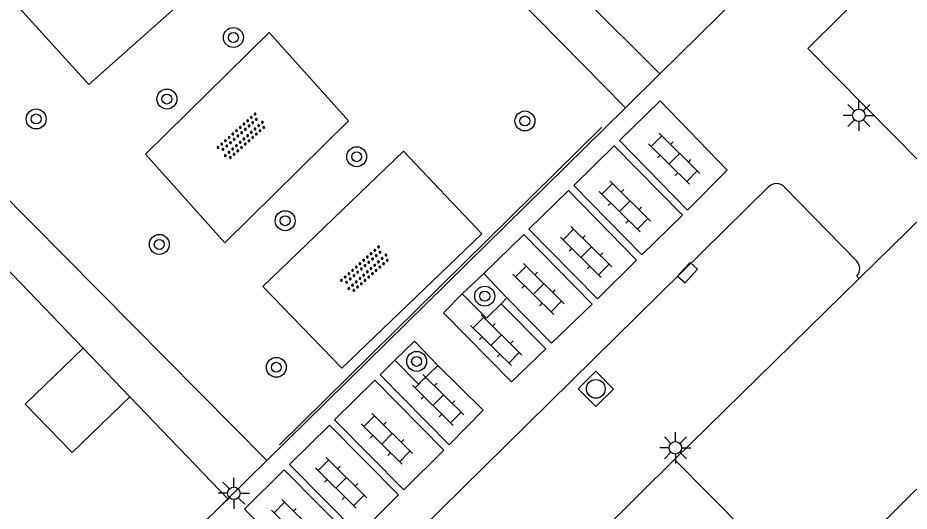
# Model space of a CAD drawing. Extents: x 128000 to 131008, y 398996 to 402500.
# Drawn here: x 129379.07 to 129414.8, y 399564.45 to 399584.23 of the extents above; entities that cross this region are included whole.
import ezdxf

# ---------------------------------------------------------------- set-up
doc = ezdxf.new("R2010")
doc.units = 0
for name, color, linetype in [('gg-afsc-erfafscheiding', 7, 'Continuous'), ('gg-afsc-hekwerk', 7, 'Continuous'), ('gg-bbg-gedigitaliseerde bijgebouw', 7, 'Continuous'), ('gg-bbg-hoofdgebouw', 7, 'Continuous'), ('gg-knt-verharding', 7, 'Continuous'), ('gt-grn-weggrens', 7, 'Continuous'), ('gt-symb-boom', 7, 'Continuous'), ('gt-symb-klinker verharding', 7, 'Continuous'), ('gt-symb-kolk', 7, 'Continuous'), ('gt-symb-lichtmast', 7, 'Continuous'), ('gt-symb-overige verharding', 7, 'Continuous'), ('gt-symb-rioolschacht', 7, 'Continuous')]:
    doc.layers.add(name, color=color, linetype=linetype)

# ---------------------------------------------------------------- blocks, each defined once
blk = doc.blocks.new('gt0-LMAST')
at = {"layer": 'gt-symb-lichtmast'}
for p, q in [((-0.182, 0.173), (-0.447, 0.438)), ((-0.005, 0.246), (-0.005, 0.621)), ((0.172, 0.173), (0.437, 0.438)), ((-0.255, -0.004), (-0.63, -0.004)), ((-0.182, -0.181), (-0.447, -0.446)), ((-0.005, -0.254), (-0.005, -0.629)), ((0.437, -0.446), (0.172, -0.181)), ((0.245, -0.004), (0.62, -0.004))]:
    blk.add_line(p, q, dxfattribs=at)
blk.add_circle((-0.005, -0.004), 0.25, dxfattribs=at)
blk = doc.blocks.new('gt0-KL1')
at = {"layer": 'gt-symb-klinker verharding'}
for p, q in [((-0.5, 0.3), (-0.5, 0.45)), ((0.5, 0.3), (0.5, 0.45)), ((-1.15, 0.3), (1.15, 0.3)), ((-1, -0.3), (-1, 0.3)), ((0, -0.3), (0, 0.3)), ((1, -0.3), (1, 0.3)), ((-1.15, -0.3), (1.15, -0.3)), ((-0.5, -0.45), (-0.5, -0.3)), ((0.5, -0.45), (0.5, -0.3))]:
    blk.add_line(p, q, dxfattribs=at)
blk = doc.blocks.new('gt0-BOOM')
at = {"layer": 'gt-symb-boom'}
for radius in [0.4, 0.2]:
    blk.add_circle((0, 0), radius, dxfattribs=at)
blk = doc.blocks.new('gt0-OVH')
at = {"layer": 'gt-symb-overige verharding'}
for points in [[(-0.972, 0.298), (-0.967, 0.308), (-0.965, 0.319), (-0.966, 0.33), (-0.971, 0.34), (-0.978, 0.348), (-0.988, 0.353), (-0.999, 0.355), (-1.01, 0.354), (-1.02, 0.349), (-1.028, 0.342), (-1.033, 0.332), (-1.035, 0.321), (-1.034, 0.31), (-1.029, 0.3), (-1.022, 0.292), (-1.012, 0.287), (-1.001, 0.285), (-0.99, 0.286), (-0.98, 0.291)], [(-0.872, 0.106), (-0.867, 0.116), (-0.865, 0.126), (-0.866, 0.137), (-0.871, 0.147), (-0.878, 0.156), (-0.888, 0.161), (-0.899, 0.163), (-0.91, 0.162), (-0.92, 0.157), (-0.928, 0.15), (-0.933, 0.14), (-0.935, 0.129), (-0.934, 0.118), (-0.929, 0.108), (-0.922, 0.1), (-0.912, 0.095), (-0.901, 0.092), (-0.89, 0.094), (-0.88, 0.098)], [(-0.772, 0.298), (-0.767, 0.308), (-0.765, 0.319), (-0.766, 0.33), (-0.771, 0.34), (-0.778, 0.348), (-0.788, 0.353), (-0.799, 0.355), (-0.81, 0.354), (-0.82, 0.349), (-0.828, 0.342), (-0.833, 0.332), (-0.835, 0.321), (-0.834, 0.31), (-0.829, 0.3), (-0.822, 0.292), (-0.812, 0.287), (-0.801, 0.285), (-0.79, 0.286), (-0.78, 0.291)], [(-0.672, 0.106), (-0.667, 0.116), (-0.665, 0.126), (-0.666, 0.137), (-0.671, 0.147), (-0.678, 0.156), (-0.688, 0.161), (-0.699, 0.163), (-0.71, 0.162), (-0.72, 0.157), (-0.728, 0.15), (-0.733, 0.14), (-0.735, 0.129), (-0.734, 0.118), (-0.729, 0.108), (-0.722, 0.1), (-0.712, 0.095), (-0.701, 0.092), (-0.69, 0.094), (-0.68, 0.098)], [(-0.572, 0.298), (-0.567, 0.308), (-0.565, 0.319), (-0.566, 0.33), (-0.571, 0.34), (-0.578, 0.348), (-0.588, 0.353), (-0.599, 0.355), (-0.61, 0.354), (-0.62, 0.349), (-0.628, 0.342), (-0.633, 0.332), (-0.635, 0.321), (-0.634, 0.31), (-0.629, 0.3), (-0.622, 0.292), (-0.612, 0.287), (-0.601, 0.285), (-0.59, 0.286), (-0.58, 0.291)], [(-0.472, 0.106), (-0.467, 0.116), (-0.465, 0.126), (-0.466, 0.137), (-0.471, 0.147), (-0.478, 0.156), (-0.488, 0.161), (-0.499, 0.163), (-0.51, 0.162), (-0.52, 0.157), (-0.528, 0.15), (-0.533, 0.14), (-0.535, 0.129), (-0.534, 0.118), (-0.529, 0.108), (-0.522, 0.1), (-0.512, 0.095), (-0.501, 0.092), (-0.49, 0.094), (-0.48, 0.098)], [(-0.372, 0.298), (-0.367, 0.308), (-0.365, 0.319), (-0.366, 0.33), (-0.371, 0.34), (-0.378, 0.348), (-0.388, 0.353), (-0.399, 0.355), (-0.41, 0.354), (-0.42, 0.349), (-0.428, 0.342), (-0.433, 0.332), (-0.435, 0.321), (-0.434, 0.31), (-0.429, 0.3), (-0.422, 0.292), (-0.412, 0.287), (-0.401, 0.285), (-0.39, 0.286), (-0.38, 0.291)], [(-0.272, 0.106), (-0.267, 0.116), (-0.265, 0.126), (-0.266, 0.137), (-0.271, 0.147), (-0.278, 0.156), (-0.288, 0.161), (-0.299, 0.163), (-0.31, 0.162), (-0.32, 0.157), (-0.328, 0.15), (-0.333, 0.14), (-0.335, 0.129), (-0.334, 0.118), (-0.329, 0.108), (-0.322, 0.1), (-0.312, 0.095), (-0.301, 0.092), (-0.29, 0.094), (-0.28, 0.098)], [(-0.172, 0.298), (-0.167, 0.308), (-0.165, 0.319), (-0.166, 0.33), (-0.171, 0.34), (-0.178, 0.348), (-0.188, 0.353), (-0.199, 0.355), (-0.21, 0.354), (-0.22, 0.349), (-0.228, 0.342), (-0.233, 0.332), (-0.235, 0.321), (-0.234, 0.31), (-0.229, 0.3), (-0.222, 0.292), (-0.212, 0.287), (-0.201, 0.285), (-0.19, 0.286), (-0.18, 0.291)], [(-0.072, 0.106), (-0.067, 0.116), (-0.065, 0.126), (-0.066, 0.137), (-0.071, 0.147), (-0.078, 0.156), (-0.088, 0.161), (-0.099, 0.163), (-0.11, 0.162), (-0.12, 0.157), (-0.128, 0.15), (-0.133, 0.14), (-0.135, 0.129), (-0.134, 0.118), (-0.129, 0.108), (-0.122, 0.1), (-0.112, 0.095), (-0.101, 0.092), (-0.09, 0.094), (-0.08, 0.098)], [(0.028, 0.298), (0.033, 0.308), (0.035, 0.319), (0.034, 0.33), (0.029, 0.34), (0.022, 0.348), (0.012, 0.353), (0.001, 0.355), (-0.01, 0.354), (-0.02, 0.349), (-0.028, 0.342), (-0.033, 0.332), (-0.035, 0.321), (-0.034, 0.31), (-0.029, 0.3), (-0.022, 0.292), (-0.012, 0.287), (-0.001, 0.285), (0.01, 0.286), (0.02, 0.291)], [(0.128, 0.106), (0.133, 0.116), (0.135, 0.126), (0.134, 0.137), (0.129, 0.147), (0.122, 0.156), (0.112, 0.161), (0.101, 0.163), (0.09, 0.162), (0.08, 0.157), (0.072, 0.15), (0.067, 0.14), (0.065, 0.129), (0.066, 0.118), (0.071, 0.108), (0.078, 0.1), (0.088, 0.095), (0.099, 0.092), (0.11, 0.094), (0.12, 0.098)], [(0.228, 0.298), (0.233, 0.308), (0.235, 0.319), (0.234, 0.33), (0.229, 0.34), (0.222, 0.348), (0.212, 0.353), (0.201, 0.355), (0.19, 0.354), (0.18, 0.349), (0.172, 0.342), (0.167, 0.332), (0.165, 0.321), (0.166, 0.31), (0.171, 0.3), (0.178, 0.292), (0.188, 0.287), (0.199, 0.285), (0.21, 0.286), (0.22, 0.291)], [(0.328, 0.106), (0.333, 0.116), (0.335, 0.126), (0.334, 0.137), (0.329, 0.147), (0.322, 0.156), (0.312, 0.161), (0.301, 0.163), (0.29, 0.162), (0.28, 0.157), (0.272, 0.15), (0.267, 0.14), (0.265, 0.129), (0.266, 0.118), (0.271, 0.108), (0.278, 0.1), (0.288, 0.095), (0.299, 0.092), (0.31, 0.094), (0.32, 0.098)], [(0.428, 0.298), (0.433, 0.308), (0.435, 0.319), (0.434, 0.33), (0.429, 0.34), (0.422, 0.348), (0.412, 0.353), (0.401, 0.355), (0.39, 0.354), (0.38, 0.349), (0.372, 0.342), (0.367, 0.332), (0.365, 0.321), (0.366, 0.31), (0.371, 0.3), (0.378, 0.292), (0.388, 0.287), (0.399, 0.285), (0.41, 0.286), (0.42, 0.291)], [(0.528, 0.106), (0.533, 0.116), (0.535, 0.126), (0.534, 0.137), (0.529, 0.147), (0.522, 0.156), (0.512, 0.161), (0.501, 0.163), (0.49, 0.162), (0.48, 0.157), (0.472, 0.15), (0.467, 0.14), (0.465, 0.129), (0.466, 0.118), (0.471, 0.108), (0.478, 0.1), (0.488, 0.095), (0.499, 0.092), (0.51, 0.094), (0.52, 0.098)], [(0.628, 0.298), (0.633, 0.308), (0.635, 0.319), (0.634, 0.33), (0.629, 0.34), (0.622, 0.348), (0.612, 0.353), (0.601, 0.355), (0.59, 0.354), (0.58, 0.349), (0.572, 0.342), (0.567, 0.332), (0.565, 0.321), (0.566, 0.31), (0.571, 0.3), (0.578, 0.292), (0.588, 0.287), (0.599, 0.285), (0.61, 0.286), (0.62, 0.291)], [(0.728, 0.106), (0.733, 0.116), (0.735, 0.126), (0.734, 0.137), (0.729, 0.147), (0.722, 0.156), (0.712, 0.161), (0.701, 0.163), (0.69, 0.162), (0.68, 0.157), (0.672, 0.15), (0.667, 0.14), (0.665, 0.129), (0.666, 0.118), (0.671, 0.108), (0.678, 0.1), (0.688, 0.095), (0.699, 0.092), (0.71, 0.094), (0.72, 0.098)], [(0.828, 0.298), (0.833, 0.308), (0.835, 0.319), (0.834, 0.33), (0.829, 0.34), (0.822, 0.348), (0.812, 0.353), (0.801, 0.355), (0.79, 0.354), (0.78, 0.349), (0.772, 0.342), (0.767, 0.332), (0.765, 0.321), (0.766, 0.31), (0.771, 0.3), (0.778, 0.292), (0.788, 0.287), (0.799, 0.285), (0.81, 0.286), (0.82, 0.291)], [(0.928, 0.106), (0.933, 0.116), (0.935, 0.126), (0.934, 0.137), (0.929, 0.147), (0.922, 0.156), (0.912, 0.161), (0.901, 0.163), (0.89, 0.162), (0.88, 0.157), (0.872, 0.15), (0.867, 0.14), (0.865, 0.129), (0.866, 0.118), (0.871, 0.108), (0.878, 0.1), (0.888, 0.095), (0.899, 0.092), (0.91, 0.094), (0.92, 0.098)], [(1.028, 0.298), (1.033, 0.308), (1.035, 0.319), (1.034, 0.33), (1.029, 0.34), (1.022, 0.348), (1.012, 0.353), (1.001, 0.355), (0.99, 0.354), (0.98, 0.349), (0.972, 0.342), (0.967, 0.332), (0.965, 0.321), (0.966, 0.31), (0.971, 0.3), (0.978, 0.292), (0.988, 0.287), (0.999, 0.285), (1.01, 0.286), (1.02, 0.291)], [(-0.972, -0.142), (-0.967, -0.132), (-0.965, -0.121), (-0.966, -0.11), (-0.971, -0.1), (-0.978, -0.092), (-0.988, -0.087), (-0.999, -0.085), (-1.01, -0.086), (-1.02, -0.091), (-1.028, -0.098), (-1.033, -0.108), (-1.035, -0.119), (-1.034, -0.13), (-1.029, -0.14), (-1.022, -0.148), (-1.012, -0.153), (-1.001, -0.155), (-0.99, -0.154), (-0.98, -0.149)], [(-0.872, -0.334), (-0.867, -0.324), (-0.865, -0.314), (-0.866, -0.303), (-0.871, -0.293), (-0.878, -0.284), (-0.888, -0.279), (-0.899, -0.277), (-0.91, -0.278), (-0.92, -0.283), (-0.928, -0.29), (-0.933, -0.3), (-0.935, -0.311), (-0.934, -0.322), (-0.929, -0.332), (-0.922, -0.34), (-0.912, -0.345), (-0.901, -0.348), (-0.89, -0.346), (-0.88, -0.342)], [(-0.772, -0.142), (-0.767, -0.132), (-0.765, -0.121), (-0.766, -0.11), (-0.771, -0.1), (-0.778, -0.092), (-0.788, -0.087), (-0.799, -0.085), (-0.81, -0.086), (-0.82, -0.091), (-0.828, -0.098), (-0.833, -0.108), (-0.835, -0.119), (-0.834, -0.13), (-0.829, -0.14), (-0.822, -0.148), (-0.812, -0.153), (-0.801, -0.155), (-0.79, -0.154), (-0.78, -0.149)], [(-0.672, -0.334), (-0.667, -0.324), (-0.665, -0.314), (-0.666, -0.303), (-0.671, -0.293), (-0.678, -0.284), (-0.688, -0.279), (-0.699, -0.277), (-0.71, -0.278), (-0.72, -0.283), (-0.728, -0.29), (-0.733, -0.3), (-0.735, -0.311), (-0.734, -0.322), (-0.729, -0.332), (-0.722, -0.34), (-0.712, -0.345), (-0.701, -0.348), (-0.69, -0.346), (-0.68, -0.342)], [(-0.572, -0.142), (-0.567, -0.132), (-0.565, -0.121), (-0.566, -0.11), (-0.571, -0.1), (-0.578, -0.092), (-0.588, -0.087), (-0.599, -0.085), (-0.61, -0.086), (-0.62, -0.091), (-0.628, -0.098), (-0.633, -0.108), (-0.635, -0.119), (-0.634, -0.13), (-0.629, -0.14), (-0.622, -0.148), (-0.612, -0.153), (-0.601, -0.155), (-0.59, -0.154), (-0.58, -0.149)], [(-0.472, -0.334), (-0.467, -0.324), (-0.465, -0.314), (-0.466, -0.303), (-0.471, -0.293), (-0.478, -0.284), (-0.488, -0.279), (-0.499, -0.277), (-0.51, -0.278), (-0.52, -0.283), (-0.528, -0.29), (-0.533, -0.3), (-0.535, -0.311), (-0.534, -0.322), (-0.529, -0.332), (-0.522, -0.34), (-0.512, -0.345), (-0.501, -0.348), (-0.49, -0.346), (-0.48, -0.342)], [(-0.372, -0.142), (-0.367, -0.132), (-0.365, -0.121), (-0.366, -0.11), (-0.371, -0.1), (-0.378, -0.092), (-0.388, -0.087), (-0.399, -0.085), (-0.41, -0.086), (-0.42, -0.091), (-0.428, -0.098), (-0.433, -0.108), (-0.435, -0.119), (-0.434, -0.13), (-0.429, -0.14), (-0.422, -0.148), (-0.412, -0.153), (-0.401, -0.155), (-0.39, -0.154), (-0.38, -0.149)], [(-0.272, -0.334), (-0.267, -0.324), (-0.265, -0.314), (-0.266, -0.303), (-0.271, -0.293), (-0.278, -0.284), (-0.288, -0.279), (-0.299, -0.277), (-0.31, -0.278), (-0.32, -0.283), (-0.328, -0.29), (-0.333, -0.3), (-0.335, -0.311), (-0.334, -0.322), (-0.329, -0.332), (-0.322, -0.34), (-0.312, -0.345), (-0.301, -0.348), (-0.29, -0.346), (-0.28, -0.342)], [(-0.172, -0.142), (-0.167, -0.132), (-0.165, -0.121), (-0.166, -0.11), (-0.171, -0.1), (-0.178, -0.092), (-0.188, -0.087), (-0.199, -0.085), (-0.21, -0.086), (-0.22, -0.091), (-0.228, -0.098), (-0.233, -0.108), (-0.235, -0.119), (-0.234, -0.13), (-0.229, -0.14), (-0.222, -0.148), (-0.212, -0.153), (-0.201, -0.155), (-0.19, -0.154), (-0.18, -0.149)], [(-0.072, -0.334), (-0.067, -0.324), (-0.065, -0.314), (-0.066, -0.303), (-0.071, -0.293), (-0.078, -0.284), (-0.088, -0.279), (-0.099, -0.277), (-0.11, -0.278), (-0.12, -0.283), (-0.128, -0.29), (-0.133, -0.3), (-0.135, -0.311), (-0.134, -0.322), (-0.129, -0.332), (-0.122, -0.34), (-0.112, -0.345), (-0.101, -0.348), (-0.09, -0.346), (-0.08, -0.342)], [(0.028, -0.142), (0.033, -0.132), (0.035, -0.121), (0.034, -0.11), (0.029, -0.1), (0.022, -0.092), (0.012, -0.087), (0.001, -0.085), (-0.01, -0.086), (-0.02, -0.091), (-0.028, -0.098), (-0.033, -0.108), (-0.035, -0.119), (-0.034, -0.13), (-0.029, -0.14), (-0.022, -0.148), (-0.012, -0.153), (-0.001, -0.155), (0.01, -0.154), (0.02, -0.149)], [(0.128, -0.334), (0.133, -0.324), (0.135, -0.314), (0.134, -0.303), (0.129, -0.293), (0.122, -0.284), (0.112, -0.279), (0.101, -0.277), (0.09, -0.278), (0.08, -0.283), (0.072, -0.29), (0.067, -0.3), (0.065, -0.311), (0.066, -0.322), (0.071, -0.332), (0.078, -0.34), (0.088, -0.345), (0.099, -0.348), (0.11, -0.346), (0.12, -0.342)], [(0.228, -0.142), (0.233, -0.132), (0.235, -0.121), (0.234, -0.11), (0.229, -0.1), (0.222, -0.092), (0.212, -0.087), (0.201, -0.085), (0.19, -0.086), (0.18, -0.091), (0.172, -0.098), (0.167, -0.108), (0.165, -0.119), (0.166, -0.13), (0.171, -0.14), (0.178, -0.148), (0.188, -0.153), (0.199, -0.155), (0.21, -0.154), (0.22, -0.149)], [(0.328, -0.334), (0.333, -0.324), (0.335, -0.314), (0.334, -0.303), (0.329, -0.293), (0.322, -0.284), (0.312, -0.279), (0.301, -0.277), (0.29, -0.278), (0.28, -0.283), (0.272, -0.29), (0.267, -0.3), (0.265, -0.311), (0.266, -0.322), (0.271, -0.332), (0.278, -0.34), (0.288, -0.345), (0.299, -0.348), (0.31, -0.346), (0.32, -0.342)], [(0.428, -0.142), (0.433, -0.132), (0.435, -0.121), (0.434, -0.11), (0.429, -0.1), (0.422, -0.092), (0.412, -0.087), (0.401, -0.085), (0.39, -0.086), (0.38, -0.091), (0.372, -0.098), (0.367, -0.108), (0.365, -0.119), (0.366, -0.13), (0.371, -0.14), (0.378, -0.148), (0.388, -0.153), (0.399, -0.155), (0.41, -0.154), (0.42, -0.149)], [(0.528, -0.334), (0.533, -0.324), (0.535, -0.314), (0.534, -0.303), (0.529, -0.293), (0.522, -0.284), (0.512, -0.279), (0.501, -0.277), (0.49, -0.278), (0.48, -0.283), (0.472, -0.29), (0.467, -0.3), (0.465, -0.311), (0.466, -0.322), (0.471, -0.332), (0.478, -0.34), (0.488, -0.345), (0.499, -0.348), (0.51, -0.346), (0.52, -0.342)], [(0.628, -0.142), (0.633, -0.132), (0.635, -0.121), (0.634, -0.11), (0.629, -0.1), (0.622, -0.092), (0.612, -0.087), (0.601, -0.085), (0.59, -0.086), (0.58, -0.091), (0.572, -0.098), (0.567, -0.108), (0.565, -0.119), (0.566, -0.13), (0.571, -0.14), (0.578, -0.148), (0.588, -0.153), (0.599, -0.155), (0.61, -0.154), (0.62, -0.149)], [(0.728, -0.334), (0.733, -0.324), (0.735, -0.314), (0.734, -0.303), (0.729, -0.293), (0.722, -0.284), (0.712, -0.279), (0.701, -0.277), (0.69, -0.278), (0.68, -0.283), (0.672, -0.29), (0.667, -0.3), (0.665, -0.311), (0.666, -0.322), (0.671, -0.332), (0.678, -0.34), (0.688, -0.345), (0.699, -0.348), (0.71, -0.346), (0.72, -0.342)], [(0.828, -0.142), (0.833, -0.132), (0.835, -0.121), (0.834, -0.11), (0.829, -0.1), (0.822, -0.092), (0.812, -0.087), (0.801, -0.085), (0.79, -0.086), (0.78, -0.091), (0.772, -0.098), (0.767, -0.108), (0.765, -0.119), (0.766, -0.13), (0.771, -0.14), (0.778, -0.148), (0.788, -0.153), (0.799, -0.155), (0.81, -0.154), (0.82, -0.149)], [(0.928, -0.334), (0.933, -0.324), (0.935, -0.314), (0.934, -0.303), (0.929, -0.293), (0.922, -0.284), (0.912, -0.279), (0.901, -0.277), (0.89, -0.278), (0.88, -0.283), (0.872, -0.29), (0.867, -0.3), (0.865, -0.311), (0.866, -0.322), (0.871, -0.332), (0.878, -0.34), (0.888, -0.345), (0.899, -0.348), (0.91, -0.346), (0.92, -0.342)], [(1.028, -0.142), (1.033, -0.132), (1.035, -0.121), (1.034, -0.11), (1.029, -0.1), (1.022, -0.092), (1.012, -0.087), (1.001, -0.085), (0.99, -0.086), (0.98, -0.091), (0.972, -0.098), (0.967, -0.108), (0.965, -0.119), (0.966, -0.13), (0.971, -0.14), (0.978, -0.148), (0.988, -0.153), (0.999, -0.155), (1.01, -0.154), (1.02, -0.149)]]:
    blk.add_lwpolyline(points, close=True, dxfattribs=at)
blk = doc.blocks.new('gt0-KOLK')
at = {"layer": 'gt-symb-kolk'}
blk.add_lwpolyline([(0, 0), (0.375, 0), (0.375, 0.4), (-0.375, 0.4), (-0.375, 0), (0, 0)], dxfattribs=at)
blk = doc.blocks.new('gt0-RS')
at = {"layer": 'gt-symb-rioolschacht'}
blk.add_lwpolyline([(-0.5, -0.5), (0.5, -0.5), (0.5, 0.5), (-0.5, 0.5)], close=True, dxfattribs=at)
blk.add_circle((0, 0), 0.375, dxfattribs=at)

msp = doc.modelspace()

# ---------------------------------------------------------------- linework, layer by layer
at = {"layer": 'gg-afsc-erfafscheiding'}
for p, q in [((129404.806, 399581.987), (129392.575, 399594.248)), ((129409.96, 399587.06), (129404.806, 399581.987)), ((129381.694, 399570.991), (129371.321, 399581.796)), ((129412.798, 399573.78), (129415.4, 399576.332)), ((129405.398, 399566.52), (129412.798, 399573.78)), ((129387.494, 399564.95), (129383.564, 399569.043)), ((129410.786, 399561.084), (129405.398, 399566.52)), ((129387.494, 399564.95), (129381.094, 399558.651))]:
    msp.add_line(p, q, dxfattribs=at)
msp.add_lwpolyline([(129416.379, 399577.294), (129410.733, 399582.999), (129416.02, 399588.24)], dxfattribs=at)
at = {"layer": 'gg-afsc-hekwerk'}
msp.add_line((129402.478, 399579.853), (129389.557, 399567.108), dxfattribs=at)
at = {"layer": 'gg-bbg-gedigitaliseerde bijgebouw'}
msp.add_line((129383.564, 399569.043), (129381.694, 399570.991), dxfattribs=at)
msp.add_lwpolyline([(129381.694, 399570.991), (129379.371, 399568.737), (129381.251, 399566.799), (129383.564, 399569.043)], dxfattribs=at)
at = {"layer": 'gg-bbg-hoofdgebouw'}
msp.add_line((129420.732, 399570.905), (129410.786, 399561.084), dxfattribs=at)
at = {"layer": 'gg-knt-verharding'}
for p, q in [((129403.423, 399580.627), (129375.142, 399609.433)), ((129389.054, 399566.485), (129364.754, 399591.035)), ((129403.423, 399580.627), (129389.054, 399566.485)), ((129409.159, 399577.451), (129382.46, 399551.17)), ((129412.69, 399574.49), (129409.8, 399577.45)), ((129397.747, 399573.978), (129396.889, 399573.171)), ((129398.679, 399573.006), (129397.747, 399573.978)), ((129412.798, 399573.78), (129412.7, 399573.88)), ((129398.442, 399572.771), (129398.679, 399573.006)), ((129395.695, 399556.944), (129405.398, 399566.52))]:
    msp.add_line(p, q, dxfattribs=at)
for points in [[(129372.869, 399594.016), (129373.394, 399588.746), (129375.247, 399588.899), (129381.919, 399581.559), (129389.302, 399588.133), (129385.276, 399592.416), (129384.255, 399591.418), (129383.971, 399591.732), (129383.66, 399595.106), (129372.869, 399594.016)], [(129387.369, 399575.208), (129384.197, 399578.764), (129389.145, 399583.644), (129392.331, 399580.105), (129387.369, 399575.208)], [(129403.183, 399579.311), (129404.813, 399580.91), (129407.505, 399578.121), (129405.921, 399576.52), (129403.183, 399579.311)], [(129388.888, 399573.461), (129392.061, 399570.182), (129397.672, 399575.567), (129394.527, 399578.894), (129388.888, 399573.461)], [(129401.353, 399577.516), (129402.974, 399579.106), (129405.708, 399576.319), (129404.089, 399574.727), (129401.353, 399577.516)], [(129399.561, 399575.758), (129401.14, 399577.307), (129403.873, 399574.521), (129402.301, 399572.965), (129399.561, 399575.758)], [(129398.679, 399573.006), (129400.462, 399571.183), (129402.087, 399572.757), (129399.348, 399575.549), (129397.747, 399573.978)], [(129396.889, 399573.171), (129396.13, 399572.407), (129398.862, 399569.642), (129400.239, 399570.963), (129398.442, 399572.771)], [(129396.889, 399573.171), (129397.853, 399572.185), (129398.442, 399572.771)], [(129395.907, 399570.3), (129394.972, 399571.266), (129394.19, 399570.506)], [(129395.907, 399570.3), (129397.727, 399568.498), (129396.366, 399567.114), (129393.594, 399569.916), (129394.19, 399570.506)], [(129394.19, 399570.506), (129395.137, 399569.54), (129395.907, 399570.3)], [(129391.772, 399568.111), (129393.378, 399569.702), (129396.149, 399566.901), (129394.543, 399565.31), (129391.772, 399568.111)], [(129389.961, 399566.32), (129391.564, 399567.906), (129394.334, 399565.106), (129392.736, 399563.515), (129389.961, 399566.32)], [(129388.155, 399564.533), (129389.744, 399566.106), (129392.522, 399563.298), (129390.943, 399561.715), (129388.155, 399564.533)]]:
    msp.add_lwpolyline(points, dxfattribs=at)
for centre, radius, start, end in [((129409.479, 399577.152), 0.438, 42.8676, 136.9537), ((129412.389, 399574.18), 0.432, 316.0471, 45.8313)]:
    msp.add_arc(centre, radius, start, end, dxfattribs=at)
at = {"layer": 'gt-grn-weggrens'}
for p, q in [((129403.423, 399580.627), (129404.806, 399581.987)), ((129387.494, 399564.95), (129389.054, 399566.485))]:
    msp.add_line(p, q, dxfattribs=at)

# ---------------------------------------------------------------- block references
at = {"layer": 'gt-symb-boom'}
for p in [(129387.714, 399583.446), (129385.049, 399580.978), (129379.808, 399580.179), (129399.398, 399580.099), (129392.655, 399578.665), (129389.79, 399576.099), (129384.745, 399575.149), (129397.788, 399573.074), (129389.435, 399570.221), (129395.059, 399570.459)]:
    msp.add_blockref('gt0-BOOM', p, dxfattribs=at)
at = {"layer": 'gt-symb-klinker verharding'}
for p, rotation in [((129405.382, 399578.584), -44.67584063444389), ((129403.405, 399576.677), -44.67584063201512), ((129401.851, 399574.841), -44.67584063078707), ((129399.944, 399573.358), -44.675840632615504), ((129398.249, 399571.309), -44.675840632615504), ((129395.918, 399568.908), -44.675840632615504), ((129393.87, 399567.354), -44.67584063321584), ((129392.034, 399565.589), -44.67584063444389), ((129390.268, 399563.893), -44.675840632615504)]:
    msp.add_blockref('gt0-KL1', p, dxfattribs=dict(at, rotation=rotation))
at = {"layer": 'gt-symb-kolk', "rotation": -132.52804406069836}
msp.add_blockref('gt0-KOLK', (129405.773, 399574.154), dxfattribs=at)
at = {"layer": 'gt-symb-lichtmast'}
for p in [(129412.787, 399580.327), (129405.434, 399566.996), (129387.737, 399565.174)]:
    msp.add_blockref('gt0-LMAST', p, dxfattribs=at)
at = {"layer": 'gt-symb-overige verharding'}
for p, rotation in [((129388.054, 399579.468), 41.96167392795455), ((129393.002, 399574.139), 41.961673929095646)]:
    msp.add_blockref('gt0-OVH', p, dxfattribs=dict(at, rotation=rotation))
at = {"layer": 'gt-symb-rioolschacht', "rotation": 44.594803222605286}
msp.add_blockref('gt0-RS', (129402.239, 399569.356), dxfattribs=at)

doc.saveas('drawing.dxf')
